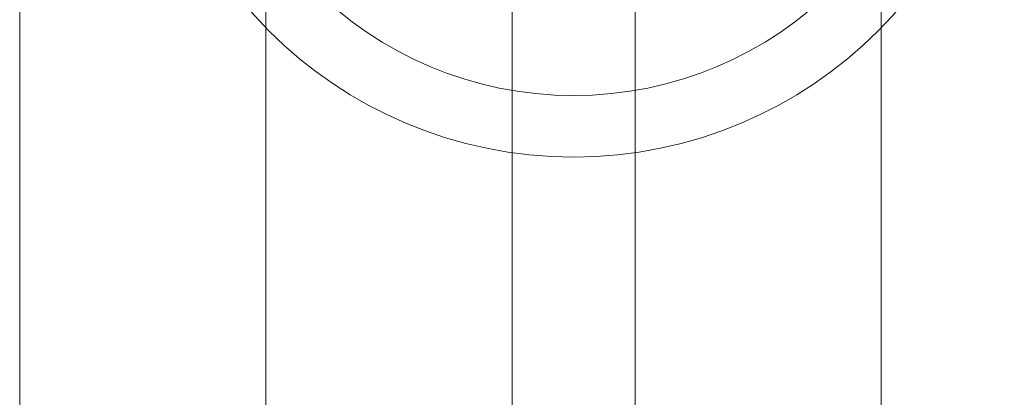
# Model space of a CAD drawing. Header units: millimetres. Extents: x 0 to 658, y -2 to 210.
# Tile 646 of 656: x 103.678 to 105.278, y 73.935 to 74.549. Entities that reach past the tile are written whole.
import ezdxf

# ---------------------------------------------------------------- set-up
doc = ezdxf.new("R2010")
doc.units = ezdxf.units.MM

msp = doc.modelspace()

# ---------------------------------------------------------------- linework, layer by layer
at = {"color": 7, "linetype": 'Continuous', "lineweight": 15}
for p, q in [((103.6785, 76.4655), (103.6785, 73.4655)), ((104.0785, 73.4655), (104.0785, 76.4655)), ((104.4785, 73.4655), (104.4785, 76.4655)), ((104.6785, 76.4655), (104.6785, 73.4655)), ((105.0785, 73.4655), (105.0785, 76.4655))]:
    msp.add_line(p, q, dxfattribs=at)
for radius in [0.7, 0.7, 0.6]:
    msp.add_circle((104.5785, 75.0255), radius, dxfattribs=at)

doc.saveas('drawing.dxf')
